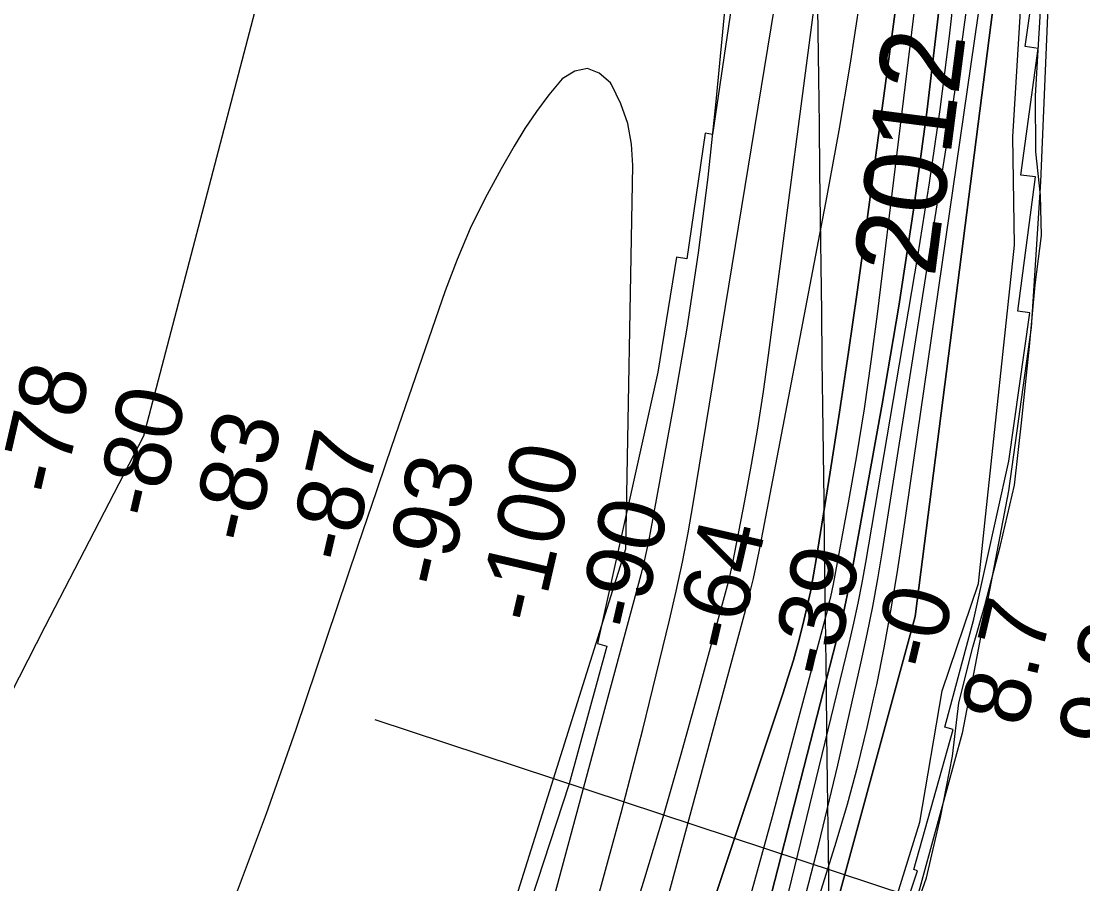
# Model space of a CAD drawing. Extents: x 3715084 to 3753216, y 488173 to 513963.
# Drawn here: x 3734271 to 3735343, y 502820 to 503691 of the extents above; entities that cross this region are included whole.
import ezdxf

# ---------------------------------------------------------------- set-up
doc = ezdxf.new("R2010")
doc.units = 0
for name, color, linetype in [('V-GRID-MAJR', 7, 'Continuous'), ('V-RIVR-EDGE', 7, 'Continuous'), ('V-RIVR-IDEN', 7, 'Continuous'), ('V-RIVR-RANG', 7, 'Continuous'), ('V-RRAP-FSHR', 7, 'Continuous'), ('V-RRAP-RVMT', 7, 'Continuous'), ('V-SITE-VEGE', 7, 'Continuous'), ('V-TOPO-DPTH', 7, 'Continuous'), ('V-TOPO-MAJR', 7, 'Continuous'), ('V-TOPO-MINR', 7, 'Continuous'), ('V-TOPO-WATR', 7, 'Continuous')]:
    doc.layers.add(name, color=color, linetype=linetype)

msp = doc.modelspace()

# ---------------------------------------------------------------- linework, layer by layer
at = {"layer": 'V-GRID-MAJR'}
msp.add_spline([(3735199.485, 493788.957), (3735123.717, 499845.93700000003), (3735047.9050000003, 505906.385), (3734972.094, 511966.84500000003), (3734972.051, 511970.3)], degree=3, dxfattribs=at)
at = {"layer": 'V-RIVR-EDGE'}
msp.add_lwpolyline([(3734741.2983040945, 501674.32867640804), (3734807.1283643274, 501833.8527818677), (3734863.913500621, 501977.190433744), (3734906.760579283, 502067.7338067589), (3734941.9103381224, 502201.5197305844), (3734985.4601651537, 502333.48390355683), (3735027.7603601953, 502445.6403876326), (3735072.5138020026, 502578.80223767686), (3735135.960383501, 502745.5361563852), (3735178.321440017, 502882.305881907), (3735200.861447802, 503014.92233275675), (3735237.749829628, 503123.4902388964), (3735243.902986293, 503184.1080138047), (3735274.013522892, 503464.9864231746), (3735272.4827195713, 503574.2496555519), (3735281.8705459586, 503729.11071337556)], dxfattribs=at)
at = {"layer": 'V-RIVR-RANG'}
msp.add_line((3735521.029, 502691.0780000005), (3734628.378, 502985.7100000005), dxfattribs=at)
at = {"layer": 'V-RRAP-FSHR'}
msp.add_lwpolyline([(3735311.1075297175, 503785.3337125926), (3735300.163017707, 503528.9671203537), (3735290.8016096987, 503381.7404962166), (3735268.0647136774, 503216.76590406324), (3735221.108169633, 502972.3452958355), (3735143.640521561, 502689.4980635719), (3735049.1048414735, 502444.89723134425), (3734990.0364254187, 502275.0258711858), (3734953.6844253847, 502144.4822550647), (3734836.9525212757, 501859.4047507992), (3734782.565833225, 501733.2745746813), (3734721.7914331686, 501591.9379985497), (3734612.9095130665, 501392.192462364), (3734511.3471449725, 501189.7824781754), (3734429.0626008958, 501063.2242700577), (3734270.7440087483, 500819.6617738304), (3734116.4825046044, 500553.80884558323), (3734047.9687125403, 500419.9310854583), (3733930.724808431, 500312.61383735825), (3733803.525576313, 500233.1985412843), (3733597.1629521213, 500150.03335720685), (3733341.941191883, 499958.17671702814)], dxfattribs=at)
at = {"layer": 'V-RRAP-RVMT'}
for p, q in [((3735284.8020000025, 503665.517), (3735301.6310000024, 503784.29600000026)), ((3734987.9540000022, 503704.5180000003), (3734969.0090000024, 503576.8930000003)), ((3735297.9150000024, 503663.5930000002), (3735284.8020000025, 503665.5170000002)), ((3735280.3000000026, 503535.8320000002), (3735297.9150000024, 503663.5930000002)), ((3734961.596000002, 503578.04000000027), (3734943.0530000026, 503451.27700000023)), ((3734969.0090000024, 503576.8930000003), (3734961.596000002, 503578.04000000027)), ((3735295.2780000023, 503533.93500000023), (3735280.3000000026, 503535.8320000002)), ((3735277.2670000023, 503398.4790000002), (3735295.2780000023, 503533.93500000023)), ((3734932.695000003, 503452.99700000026), (3734913.931000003, 503336.73300000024)), ((3734943.0530000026, 503451.27700000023), (3734932.695000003, 503452.99700000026)), ((3735268.305000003, 503246.83900000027), (3735289.5300000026, 503396.52700000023)), ((3735289.5300000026, 503396.52700000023), (3735277.2670000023, 503398.4790000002)), ((3734913.931000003, 503336.73300000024), (3734852.935000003, 503062.71100000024)), ((3735232.8650000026, 503087.2790000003), (3735268.305000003, 503246.83900000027)), ((3735203.5110000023, 502978.2570000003), (3735232.8650000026, 503087.2790000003)), ((3734862.398000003, 503060.21100000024), (3734824.320000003, 502921.16800000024)), ((3734852.935000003, 503062.71100000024), (3734862.398000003, 503060.2110000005)), ((3735212.1510000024, 502975.89400000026), (3735203.5110000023, 502978.2570000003)), ((3735172.3740000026, 502834.3490000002), (3735212.1510000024, 502975.89400000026)), ((3734824.3200000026, 502921.16800000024), (3734785.5110000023, 502802.91700000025)), ((3735130.5430000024, 502696.0990000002), (3735176.042000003, 502833.06500000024)), ((3735176.042000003, 502833.06500000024), (3735172.3740000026, 502834.3490000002))]:
    msp.add_line(p, q, dxfattribs=at)
at = {"layer": 'V-SITE-VEGE'}
msp.add_lwpolyline([(3735164.872, 502768.72500000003), (3735185.262, 502826.01), (3735199.291, 502887.11600000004), (3735211.409, 502948.859), (3735217.795, 503002.967), (3735231.819, 503058.982), (3735243.929, 503100.99), (3735259.867, 503162.097), (3735273.893, 503222.566), (3735280.92, 503285.585), (3735289.223, 503362.608), (3735294.973, 503424.99), (3735301.3570000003, 503474.642), (3735300.1, 503515.38300000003), (3735295.659, 503559.308), (3735295.043, 503615.96400000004), (3735298.2460000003, 503667.527), (3735302.086, 503729.911)], dxfattribs=at)
at = {"layer": 'V-TOPO-DPTH'}
for points in [[(3735180.740367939, 503903.4065166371), (3735123.561059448, 503478.43816929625), (3735115.162693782, 503417.69308439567), (3735106.4699957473, 503356.9912423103), (3735097.3357991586, 503296.354264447), (3735087.907270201, 503235.76052939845), (3735074.1967847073, 503149.710312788), (3735071.175087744, 503132.2206409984), (3735067.8503581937, 503114.79289627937), (3735064.0710797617, 503097.4580421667), (3735059.9887687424, 503080.185115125), (3735055.4810359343, 503063.01639881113), (3735050.7099147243, 503045.92450927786), (3735045.543710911, 503028.94785991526), (3735040.114118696, 503012.048037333), (3734823.4872847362, 502363.70765142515), (3734819.7743826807, 502352.81270464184), (3734815.9749799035, 502341.94859110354), (3734812.0458260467, 502331.1307274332), (3734808.0301714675, 502320.34369700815), (3734495.9, 501496.99)], [(3735180.740367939, 503903.4065166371), (3735123.561059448, 503478.43816929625), (3735115.162693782, 503417.69308439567), (3735106.4699957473, 503356.9912423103), (3735097.3357991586, 503296.354264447), (3735087.907270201, 503235.76052939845), (3735074.1967847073, 503149.710312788), (3735071.175087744, 503132.2206409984), (3735067.8503581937, 503114.79289627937), (3735064.0710797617, 503097.4580421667), (3735059.9887687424, 503080.185115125), (3735055.4810359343, 503063.01639881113), (3735050.7099147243, 503045.92450927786), (3735045.543710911, 503028.94785991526), (3735040.114118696, 503012.048037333), (3734823.4872847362, 502363.70765142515), (3734819.7743826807, 502352.81270464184), (3734815.9749799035, 502341.94859110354), (3734812.0458260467, 502331.1307274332), (3734808.0301714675, 502320.34369700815), (3734495.9, 501496.99)], [(3735276.2800000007, 503893.24), (3735173.5300000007, 503090.16000000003), (3734975.149168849, 502361.54224882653), (3734967.360202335, 502335.9843893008), (3734958.87425653, 502311.4521646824), (3734950.387914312, 502286.1215708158), (3734940.1307372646, 502253.34109029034), (3734889.549397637, 502092.66876364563), (3734609.8164074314, 501463.6273038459)], [(3735003.602416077, 502794.26205529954), (3735029.4643795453, 502888.1412948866), (3735085.371399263, 503097.4909598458), (3735086.962542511, 503103.73698728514), (3735088.4571599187, 503110.004859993), (3735089.8069885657, 503116.3055006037), (3735091.060291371, 503122.6279864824), (3735106.360955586, 503204.76520753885), (3735114.741457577, 503252.2420468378), (3735122.5215902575, 503299.81126143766), (3735129.401168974, 503347.51903898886), (3735135.6803783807, 503395.31919184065), (3735195.2361644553, 503884.44605598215)], [(3735003.602416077, 502794.26205529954), (3735029.4643795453, 502888.1412948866), (3735085.371399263, 503097.4909598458), (3735086.962542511, 503103.73698728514), (3735088.4571599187, 503110.004859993), (3735089.8069885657, 503116.3055006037), (3735091.060291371, 503122.6279864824), (3735106.360955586, 503204.76520753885), (3735114.741457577, 503252.2420468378), (3735122.5215902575, 503299.81126143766), (3735129.401168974, 503347.51903898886), (3735135.6803783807, 503395.31919184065), (3735195.2361644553, 503884.44605598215)], [(3734664.032134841, 501683.8643186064), (3734687.6408475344, 501739.10604704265), (3734710.260542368, 501794.78634453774), (3734904.2674522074, 502291.49268174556), (3734908.4790306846, 502302.6095949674), (3734912.537730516, 502313.78029089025), (3734916.3671123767, 502325.03166086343), (3734920.0436155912, 502336.3368135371), (3735010.0929193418, 502623.1794612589), (3735033.707358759, 502701.73369765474), (3735056.037459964, 502780.63459836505), (3735076.4410538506, 502860.05549554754), (3735095.5603095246, 502939.82305704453), (3735119.2093655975, 503044.0708097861), (3735125.2597908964, 503072.0286207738), (3735130.937587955, 503100.05806075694), (3735136.0564426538, 503128.1949442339), (3735140.802669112, 503156.40345670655), (3735211.185295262, 503601.7575831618), (3735218.4984906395, 503650.8936493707), (3735225.2211750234, 503700.1049836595)], [(3734664.032134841, 501683.8643186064), (3734687.6408475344, 501739.10604704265), (3734710.260542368, 501794.78634453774), (3734904.2674522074, 502291.49268174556), (3734908.4790306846, 502302.6095949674), (3734912.537730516, 502313.78029089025), (3734916.3671123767, 502325.03166086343), (3734920.0436155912, 502336.3368135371), (3735010.0929193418, 502623.1794612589), (3735033.707358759, 502701.73369765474), (3735056.037459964, 502780.63459836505), (3735076.4410538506, 502860.05549554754), (3735095.5603095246, 502939.82305704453), (3735119.2093655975, 503044.0708097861), (3735125.2597908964, 503072.0286207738), (3735130.937587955, 503100.05806075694), (3735136.0564426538, 503128.1949442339), (3735140.802669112, 503156.40345670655), (3735211.185295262, 503601.7575831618), (3735218.4984906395, 503650.8936493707), (3735225.2211750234, 503700.1049836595)], [(3735197.7536197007, 503701.89735913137), (3735185.8249853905, 503602.1711083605), (3735172.51182883, 503502.644804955), (3735157.1218888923, 503403.41842259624), (3735140.3474267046, 503304.39198760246), (3735109.8359086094, 503135.0373801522), (3735107.0835583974, 503120.6679811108), (3735104.1216798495, 503106.3443170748), (3735100.8455087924, 503092.08925554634), (3735097.359809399, 503077.8799290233), (3734946.6905282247, 502491.6261916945)], [(3735197.7536197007, 503701.89735913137), (3735185.8249853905, 503602.1711083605), (3735172.51182883, 503502.644804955), (3735157.1218888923, 503403.41842259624), (3735140.3474267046, 503304.39198760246), (3735109.8359086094, 503135.0373801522), (3735107.0835583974, 503120.6679811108), (3735104.1216798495, 503106.3443170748), (3735100.8455087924, 503092.08925554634), (3735097.359809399, 503077.8799290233), (3734946.6905282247, 502491.6261916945)]]:
    msp.add_lwpolyline(points, dxfattribs=at)
at = {"layer": 'V-TOPO-MAJR'}
msp.add_lwpolyline([(3734824.8728819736, 502440.07514682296), (3735002.3075818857, 503096.2097001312), (3735006.4384259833, 503112.19694542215), (3735010.3279568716, 503128.23982905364), (3735013.8555179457, 503144.3661701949), (3735017.141765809, 503160.54814967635), (3735084.9511698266, 503514.8493854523), (3735096.9537935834, 503580.83713487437), (3735108.1462372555, 503646.954396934), (3735118.1234108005, 503713.2659279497)], dxfattribs=at)
at = {"layer": 'V-TOPO-MINR'}
for points in [[(3734583.84, 503995.85000000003), (3734394.46, 503271.96), (3734294.8556823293, 503079.5562800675), (3734251.9232389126, 502994.9473529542)], [(3734495.9, 501496.99), (3734808.0301714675, 502320.34369700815), (3734812.0458260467, 502331.1307274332), (3734815.9749799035, 502341.94859110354), (3734819.7743826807, 502352.81270464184), (3734823.4872847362, 502363.70765142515), (3735040.114118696, 503012.048037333), (3735045.543710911, 503028.94785991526), (3735050.7099147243, 503045.92450927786), (3735055.4810359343, 503063.01639881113), (3735059.9887687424, 503080.185115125), (3735064.0710797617, 503097.4580421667), (3735067.8503581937, 503114.79289627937), (3735071.175087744, 503132.2206409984), (3735074.1967847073, 503149.710312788), (3735087.907270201, 503235.76052939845), (3735097.3357991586, 503296.354264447), (3735106.4699957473, 503356.9912423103), (3735115.162693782, 503417.69308439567), (3735123.561059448, 503478.43816929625), (3735180.740367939, 503903.4065166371)], [(3734751.7955902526, 502594.56290065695), (3734896.882433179, 503132.3959980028), (3734899.5841302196, 503142.92239056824), (3734902.1127573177, 503153.4879681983), (3734904.381779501, 503164.1123234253), (3734906.477731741, 503174.7758637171), (3734930.430196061, 503305.0540830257), (3734943.372859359, 503381.025217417), (3734954.984914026, 503457.18146479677), (3734964.6010557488, 503533.61538165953), (3734972.88658884, 503610.2344115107), (3735001.287015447, 503909.433405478)], [(3734881.7045104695, 502765.23561209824), (3734900.6838717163, 502826.2277015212), (3734919.1438248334, 502887.3730047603), (3734936.8246657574, 502948.74812872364), (3734953.986098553, 503010.27646650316), (3734985.1653709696, 503124.8736412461), (3734986.2985594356, 503129.2297185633), (3734987.3666146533, 503133.6009431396), (3734988.3369700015, 503137.9948886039), (3734989.2421921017, 503142.4039813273), (3735001.7220669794, 503206.8274754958), (3735008.479792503, 503243.5145708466), (3735014.7865001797, 503280.2747850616), (3735020.4166810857, 503317.14467757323), (3735025.595844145, 503354.08768894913), (3735096.792438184, 503898.256768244)], [(3735003.602416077, 502794.26205529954), (3735029.4643795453, 502888.1412948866), (3735085.371399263, 503097.4909598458), (3735086.962542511, 503103.73698728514), (3735088.4571599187, 503110.004859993), (3735089.8069885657, 503116.3055006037), (3735091.060291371, 503122.6279864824), (3735106.360955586, 503204.76520753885), (3735114.741457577, 503252.2420468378), (3735122.5215902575, 503299.81126143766), (3735129.401168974, 503347.51903898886), (3735135.6803783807, 503395.31919184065), (3735195.2361644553, 503884.44605598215)], [(3735034.03521238, 502762.52243637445), (3735106.9755420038, 503062.77113260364), (3735111.693600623, 503083.122262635), (3735116.1251125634, 503103.53246294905), (3735120.1268044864, 503124.0312686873), (3735123.8419497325, 503144.58914470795), (3735176.3755379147, 503453.8188473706), (3735188.195614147, 503527.80160844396), (3735199.0411380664, 503601.9171888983), (3735208.42483352, 503676.2319984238), (3735216.8339766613, 503750.67962733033)], [(3734405.25, 501539.21), (3734708.7804274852, 502355.04045915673), (3734711.779798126, 502363.25338918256), (3734714.7128093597, 502371.4895009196), (3734717.546281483, 502379.7603852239), (3734720.3133941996, 502388.0544512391), (3734803.1992720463, 502641.57662826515), (3734829.261433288, 502724.49056439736), (3734854.0500483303, 502807.7677933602), (3734876.9283440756, 502891.5899615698), (3734898.5330936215, 502975.77542261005), (3734925.5737182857, 503086.37965377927), (3734932.360627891, 503115.6053666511), (3734938.693154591, 503144.92372139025), (3734944.3441069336, 503174.3810389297), (3734949.5406763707, 503203.9309983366), (3735038.1515556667, 503744.49103129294)], [(3734586.5500000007, 501454.77), (3734909.6970344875, 502280.42160018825), (3734915.5335578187, 502295.8101326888), (3734921.1519316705, 502311.2753241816), (3734926.4430813, 502326.8555041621), (3734931.5160814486, 502342.5123431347), (3735093.884994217, 502862.25457691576), (3735105.2605510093, 502900.63025555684), (3735115.8814642, 502939.201909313), (3735125.3704119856, 502978.0675257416), (3735134.10471617, 503017.1291172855), (3735134.8809977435, 503020.85586755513), (3735142.3098423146, 503058.26302563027), (3735149.272107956, 503095.75234342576), (3735155.534505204, 503133.3649008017), (3735161.3303235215, 503171.0596178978), (3735244.571347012, 503748.20055896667)], [(3734664.032134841, 501683.8643186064), (3734687.6408475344, 501739.10604704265), (3734710.260542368, 501794.78634453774), (3734904.2674522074, 502291.49268174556), (3734908.4790306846, 502302.6095949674), (3734912.537730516, 502313.78029089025), (3734916.3671123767, 502325.03166086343), (3734920.0436155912, 502336.3368135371), (3735010.0929193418, 502623.1794612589), (3735033.707358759, 502701.73369765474), (3735056.037459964, 502780.63459836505), (3735076.4410538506, 502860.05549554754), (3735095.5603095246, 502939.82305704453), (3735119.2093655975, 503044.0708097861), (3735125.2597908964, 503072.0286207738), (3735130.937587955, 503100.05806075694), (3735136.0564426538, 503128.1949442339), (3735140.802669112, 503156.40345670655), (3735211.185295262, 503601.7575831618), (3735218.4984906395, 503650.8936493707), (3735225.2211750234, 503700.1049836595)], [(3734946.6905282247, 502491.6261916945), (3735097.359809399, 503077.8799290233), (3735100.8455087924, 503092.08925554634), (3735104.1216798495, 503106.3443170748), (3735107.0835583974, 503120.6679811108), (3735109.8359086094, 503135.0373801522), (3735140.3474267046, 503304.39198760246), (3735157.1218888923, 503403.41842259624), (3735172.51182883, 503502.644804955), (3735185.8249853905, 503602.1711083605), (3735197.7536197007, 503701.89735913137)], [(3734653.034952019, 502431.58843963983), (3734881.37, 503158.33), (3734888.7272654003, 503545.3447288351), (3734887.318908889, 503566.858545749), (3734883.626443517, 503587.76882963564), (3734876.5078148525, 503607.77381398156), (3734867.1050773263, 503627.1752653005), (3734866.1217885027, 503628.8318913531), (3734854.6580341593, 503638.6920734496), (3734842.751606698, 503643.53487855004), (3734830.1811695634, 503640.8516181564), (3734817.1680593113, 503633.1509807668), (3734803.9130682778, 503616.87584283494), (3734791.2990478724, 503600.14516750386), (3734779.646483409, 503582.7311860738), (3734768.6348895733, 503564.86166724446), (3734755.563650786, 503542.24667725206), (3734739.3959169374, 503512.31683472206), (3734724.412701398, 503481.8462642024), (3734711.206263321, 503450.5646016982), (3734699.1843435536, 503418.7422112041), (3734648.6844176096, 503272.4576022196), (3734639.1577164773, 503244.76479249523), (3734629.6707672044, 503217.0584190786), (3734620.2434457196, 503189.33170012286), (3734610.855876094, 503161.59141747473), (3734547.9016129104, 502974.900335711), (3734518.198262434, 502890.7169779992), (3734486.9471657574, 502807.1370973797)]]:
    msp.add_lwpolyline(points, dxfattribs=at)
at = {"layer": 'V-TOPO-WATR'}
msp.add_lwpolyline([(3734609.8164074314, 501463.6273038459), (3734889.549397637, 502092.66876364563), (3734940.1307372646, 502253.34109029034), (3734950.387914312, 502286.1215708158), (3734958.87425653, 502311.4521646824), (3734967.360202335, 502335.9843893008), (3734975.149168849, 502361.54224882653), (3735173.5300000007, 503090.16000000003), (3735276.2800000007, 503893.24)], dxfattribs=at)

# ---------------------------------------------------------------- texts
at = {"layer": 'V-RIVR-IDEN'}
msp.add_text('2012', height=83.0000000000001, rotation=82.65738406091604, dxfattribs=at).set_placement((3735193.374261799, 503431.539822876))
at = {"layer": 'V-RIVR-RANG'}
for s, rotation, p in [('-78', 77.0066111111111, (3734311.8626108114, 503209.78516425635)), ('-80', 77.0066111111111, (3734409.0686873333, 503186.2890870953)), ('-83', 77.0066111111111, (3734505.9179168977, 503161.2508556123)), ('-87', 77.0066111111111, (3734604.0136108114, 503141.61016425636)), ('-100', 77.0066111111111, (3734795.162833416, 503080.4825953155)), ('-93', 77.0066111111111, (3734700.9231482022, 503116.8299584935)), ('-90', 77.0066111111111, (3734896.2239186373, 503073.6931899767)), ('-64', 77.0066111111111, (3734993.8451499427, 503051.9962928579)), ('-39', 77.0066111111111, (3735090.397840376, 503025.6739327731)), ('-0', 76.71832571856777, (3735194.6148980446, 503033.6851903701)), ('8.7', 76.71832571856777, (3735283.8784575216, 502976.5591664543)), ('9.2', 76.71832571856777, (3735381.2624575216, 502953.8341664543))]:
    msp.add_text(s, height=66.99999999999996, rotation=rotation, dxfattribs=at).set_placement(p)

doc.saveas('drawing.dxf')
